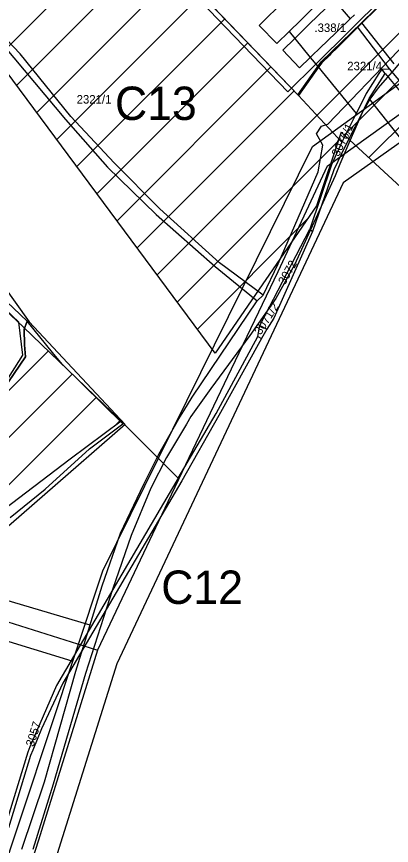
# Model space of a CAD drawing. Extents: x -564810 to -550519, y -1045831 to -1034011.
# Drawn here: x -552807.2 to -552582.3, y -1037395.7 to -1036898.7 of the extents above; entities that cross this region are included whole.
import ezdxf

# ---------------------------------------------------------------- set-up
doc = ezdxf.new("R2010")
doc.units = 0
for name, color, linetype in [('KN stav', 7, 'Continuous'), ('Lesní porost', 7, 'Continuous'), ('Obvod KPU', 7, 'Continuous'), ('Odvodněné plochy', 7, 'Continuous'), ('označ pol cest', 7, 'Continuous'), ('Parcelní čísla', 7, 'Continuous'), ('Polní cesty stavající', 7, 'Continuous'), ('přeložka st silnice', 7, 'Continuous'), ('Vedení VN', 7, 'Continuous'), ('vodní toky', 7, 'Continuous'), ('Vrstva 22', 7, 'Continuous'), ('Vrstva 33', 7, 'Continuous'), ('Vrstva 4', 7, 'Continuous'), ('Vrstva 5', 7, 'Continuous')]:
    doc.layers.add(name, color=color, linetype=linetype)

msp = doc.modelspace()

# ---------------------------------------------------------------- linework, layer by layer
at = {"layer": 'KN stav'}
for p, q in [((-552620.09, -1036884.43), (-552634.85, -1036898.97)), ((-552695.59, -1036886.11), (-552638.11, -1036945.94)), ((-552661.71, -1036904.05), (-552646.34, -1036888.91)), ((-552631.38, -1036903.1), (-552616.66, -1036888.68)), ((-552616.66, -1036888.68), (-552606.99, -1036900.06)), ((-552634.85, -1036898.97), (-552636.9, -1036901)), ((-552606.99, -1036900.06), (-552621.59, -1036914.13)), ((-552604.5, -1036897.66), (-552606.99, -1036900.06)), ((-552600.32, -1036902.47), (-552593.61, -1036895.97)), ((-552651.02, -1036914.9), (-552661.71, -1036904.05)), ((-552636.9, -1036901), (-552643.66, -1036907.65)), ((-552633.62, -1036905.29), (-552631.38, -1036903.1)), ((-552602.73, -1036904.81), (-552617.4, -1036919.03)), ((-552602.73, -1036904.81), (-552600.32, -1036902.47)), ((-552583.42, -1036930), (-552602.73, -1036904.81)), ((-552600.32, -1036902.47), (-552580.96, -1036926.91)), ((-552643.66, -1036907.65), (-552651.02, -1036914.9)), ((-552640.27, -1036911.8), (-552633.62, -1036905.29)), ((-552647.49, -1036918.88), (-552640.27, -1036911.8)), ((-552621.59, -1036914.13), (-552624.02, -1036916.47)), ((-552637.4, -1036929.36), (-552647.49, -1036918.88)), ((-552624.02, -1036916.47), (-552630.98, -1036923.18)), ((-552617.4, -1036919.03), (-552619.29, -1036921.72)), ((-552630.98, -1036923.18), (-552637.4, -1036929.36)), ((-552619.29, -1036921.72), (-552624.03, -1036926.32)), ((-552625.99, -1036929.04), (-552638.11, -1036945.94)), ((-552624.03, -1036926.32), (-552625.99, -1036929.04)), ((-552589.82, -1036932.8), (-552597.51, -1036944.82)), ((-552595.67, -1036947.72), (-552585.99, -1036932.82)), ((-552588.16, -1036930.21), (-552589.82, -1036932.8)), ((-552588.16, -1036930.21), (-552583.42, -1036930)), ((-552585.99, -1036932.82), (-552588.16, -1036930.21)), ((-552585.99, -1036932.82), (-552571.07, -1036950.74)), ((-552568.53, -1036947.59), (-552583.42, -1036930)), ((-552597.51, -1036944.82), (-552600.55, -1036950.92)), ((-552638.11, -1036945.94), (-552611.99, -1036973.92)), ((-552598.5, -1036953.6), (-552595.67, -1036947.72)), ((-552574.57, -1036974.53), (-552595.67, -1036947.72)), ((-552598.5, -1036953.6), (-552609.88, -1036976.07)), ((-552600.55, -1036950.92), (-552603.49, -1036956.83)), ((-552603.49, -1036956.83), (-552611.99, -1036973.92)), ((-552611.99, -1036973.92), (-552618.31, -1036987.59)), ((-552609.88, -1036976.07), (-552616.79, -1036990.53)), ((-552618.31, -1036987.59), (-552631.3, -1037026.1)), ((-552616.79, -1036990.53), (-552629.59, -1037027.48)), ((-552661.33, -1037083.93), (-552631.3, -1037026.1)), ((-552629.59, -1037027.48), (-552652.93, -1037079.51)), ((-552631.3, -1037026.1), (-552629.59, -1037027.48)), ((-552836.74, -1037053.6), (-552803.1, -1037084.94)), ((-552662.53, -1037090.58), (-552661.33, -1037083.93)), ((-552661.33, -1037083.93), (-552657.09, -1037086.12)), ((-552652.93, -1037079.51), (-552657.09, -1037086.12)), ((-552803.1, -1037084.94), (-552744.4, -1037141.32)), ((-552657.09, -1037086.12), (-552660.35, -1037091.79)), ((-552687.52, -1037136.74), (-552662.53, -1037090.58)), ((-552660.35, -1037091.79), (-552685.75, -1037137.9)), ((-552662.53, -1037090.58), (-552660.35, -1037091.79)), ((-552710.28, -1037175.49), (-552687.52, -1037136.74)), ((-552685.75, -1037137.9), (-552708.13, -1037177.01)), ((-552744.4, -1037141.32), (-552775.01, -1037164.12)), ((-552744.4, -1037141.32), (-552711.61, -1037174.16)), ((-552775.01, -1037164.12), (-552825.42, -1037202.31)), ((-552710.28, -1037175.49), (-552783.3, -1037299.88)), ((-552708.13, -1037177.01), (-552779.33, -1037298.48)), ((-552711.61, -1037174.16), (-552710.28, -1037175.49)), ((-552783.3, -1037299.88), (-552799.16, -1037336.67)), ((-552779.33, -1037298.48), (-552792.28, -1037325.81)), ((-552792.28, -1037325.81), (-552797.46, -1037338.51)), ((-552799.16, -1037336.67), (-552800.39, -1037339.77)), ((-552800.39, -1037339.77), (-552814.6, -1037386.27)), ((-552798.78, -1037341.76), (-552811.99, -1037385.15)), ((-552797.46, -1037338.51), (-552798.78, -1037341.76))]:
    msp.add_line(p, q, dxfattribs=at)
at = {"layer": 'Lesní porost'}
for p, q in [((-552812.66, -1037123.65), (-552788.23, -1037099.22)), ((-552845.25, -1037184.52), (-552773.8, -1037113.08)), ((-552831.43, -1037198.99), (-552759.52, -1037127.08)), ((-552748.62, -1037144.46), (-552745.24, -1037141.09))]:
    msp.add_line(p, q, dxfattribs=at)
msp.add_lwpolyline([(-552811.1, -1037199.02), (-552789.98, -1037182.17), (-552763.52, -1037157.97), (-552743.46, -1037142.84), (-552779.79, -1037107.19), (-552785.54, -1037100.16), (-552800.88, -1037081.28), (-552802.58, -1037086.22), (-552802.34, -1037095.52), (-552801.87, -1037102.75), (-552812.06, -1037117.74)], dxfattribs=at)
at = {"layer": 'Obvod KPU'}
for p, q in [((-552566, -1036865.97), (-552627.45, -1036926.95)), ((-552687.11, -1036899.62), (-552702.8, -1036882.98)), ((-552644.43, -1036943.82), (-552687.11, -1036899.62)), ((-552627.45, -1036926.95), (-552644.43, -1036943.82))]:
    msp.add_line(p, q, dxfattribs=at)
at = {"layer": 'Odvodněné plochy'}
for points in [[(-551958.26, -1037299.6), (-552014.39, -1037387.96), (-552071.44, -1037439.67), (-552181.86, -1037352.69), (-552220.51, -1037328.76), (-552305.17, -1037262.49), (-552417.43, -1037128.11), (-552540.73, -1037034.23), (-552612.51, -1036967.96), (-552627.23, -1037012.14), (-552687.96, -1037100.5), (-552930.89, -1036772.83)], [(-552723.94, -1036856.6), (-552638.53, -1036945.5), (-552624.46, -1036925.87), (-552600.32, -1036902.47), (-552600.32, -1036902.47), (-552513.12, -1036817.19)]]:
    msp.add_lwpolyline(points, dxfattribs=at)
at = {"layer": 'Polní cesty stavající'}
for p, q in [((-552805.04, -1036920.98), (-552813.18, -1036912.44)), ((-552815.01, -1036915.99), (-552777.75, -1036960.4)), ((-552774.57, -1036958.49), (-552805.04, -1036920.98)), ((-552748.61, -1036986.45), (-552774.57, -1036958.49)), ((-552777.75, -1036960.4), (-552752.62, -1036988.89)), ((-552752.62, -1036988.89), (-552723.4, -1037017.35)), ((-552721.27, -1037014.02), (-552748.61, -1036986.45)), ((-552685.39, -1037046.29), (-552721.27, -1037014.02)), ((-552723.4, -1037017.35), (-552688.13, -1037048.63)), ((-552688.13, -1037048.63), (-552662.91, -1037069.08)), ((-552659.24, -1037065.64), (-552685.39, -1037046.29)), ((-552662.91, -1037069.08), (-552659.24, -1037065.64))]:
    msp.add_line(p, q, dxfattribs=at)
for points in [[(-552559.18, -1036894.53), (-552559.21, -1036898.92), (-552560.69, -1036904.36), (-552563.94, -1036910.69), (-552580.7, -1036930.36), (-552590.21, -1036941.37), (-552595.31, -1036948.29), (-552599.32, -1036955.08), (-552607.31, -1036973.08), (-552613.2, -1036987.1), (-552616.07, -1036994.09), (-552640.55, -1037047.6), (-552651.69, -1037067.83), (-552667.17, -1037089.99), (-552690.68, -1037121.79), (-552702.62, -1037138.59), (-552705.26, -1037143.16), (-552717.24, -1037163.04), (-552726.68, -1037181.46), (-552738.5, -1037209.84), (-552749.63, -1037242.19), (-552765.72, -1037292.67), (-552785.17, -1037359.05), (-552797.5, -1037398.18)], [(-552803.94, -1037397.99), (-552790.46, -1037357.53), (-552771.55, -1037291.13), (-552755.75, -1037240.03), (-552744.75, -1037208.39), (-552730.89, -1037179.13), (-552721.79, -1037160.99), (-552709.79, -1037139.85), (-552706.89, -1037135.12), (-552701.89, -1037126.94), (-552662.91, -1037069.08), (-552659.24, -1037065.64), (-552650.32, -1037046.92), (-552626.31, -1036991.73), (-552623.49, -1036975.68), (-552627.36, -1036969.07), (-552624.31, -1036964.43), (-552620.37, -1036963.24), (-552578.34, -1036919.23), (-552573.07, -1036913.44), (-552565.67, -1036904.57), (-552564.53, -1036897.69)]]:
    msp.add_lwpolyline(points, dxfattribs=at)
at = {"layer": 'přeložka st silnice'}
for p, q in [((-552722.77, -1037053.54), (-552113.75, -1036444.53)), ((-552610.63, -1036969.69), (-552098.09, -1036457.15)), ((-552595.92, -1036983.27), (-552082.35, -1036469.69)), ((-552819.1, -1036923.6), (-552699.32, -1036803.82)), ((-552807.06, -1036939.85), (-552723.88, -1036856.66)), ((-552795.02, -1036956.09), (-552710.02, -1036871.09)), ((-552782.98, -1036972.33), (-552696.16, -1036885.51)), ((-552627.19, -1036929.68), (-552584.97, -1036887.46)), ((-552770.94, -1036988.57), (-552682.3, -1036899.94)), ((-552758.89, -1037004.82), (-552668.44, -1036914.36)), ((-552746.85, -1037021.06), (-552654.58, -1036928.79)), ((-552734.81, -1037037.3), (-552640.72, -1036943.22)), ((-552710.73, -1037069.79), (-552614.31, -1036973.37)), ((-552698.69, -1037086.03), (-552632.58, -1037019.93))]:
    msp.add_line(p, q, dxfattribs=at)
at = {"layer": 'Vedení VN'}
for points in [[(-554311.13, -1038894.55), (-554183.26, -1038768.06), (-553948.71, -1038736.97), (-553887.24, -1038715.77), (-553721.22, -1038534.86), (-553615.96, -1038471.97), (-553583.46, -1038409.78), (-553495.15, -1038284), (-553204.09, -1037884.03), (-552966, -1037802.05), (-552952.58, -1037796.4), (-552903.13, -1037697.47), (-552835.31, -1037471.34), (-552755.48, -1037231.07), (-552629.72, -1036976.67), (-552323.11, -1036754.78)], [(-552620.77, -1036988.47), (-552571.21, -1036952.78), (-552482.93, -1036888.11), (-552397.67, -1036826.32), (-552309.07, -1036762.79), (-552309.07, -1036762.81)], [(-552318.17, -1036790.68), (-552611.35, -1036998.44), (-552747, -1037286.75), (-552886.17, -1037729.13), (-552939.86, -1037825.23), (-553193.49, -1037916.39), (-553506.46, -1038353.11), (-553565.8, -1038423.21), (-553601.83, -1038493.17), (-553700.74, -1038549.7), (-553878.06, -1038746.16), (-554195.97, -1038818.23), (-554311.84, -1038929.18)], [(-552620.77, -1036988.47), (-552650.37, -1037051.83), (-552678.4, -1037110.19), (-552716.47, -1037189.6), (-552758.55, -1037278.62)], [(-553047.96, -1037192.38), (-552899.24, -1037223.12), (-552839.55, -1037240.79), (-552763.25, -1037263.4)], [(-552759.05, -1037278.62), (-552827.53, -1037256.98), (-552903.33, -1037234.05), (-552956.53, -1037223.97), (-553006.1, -1037214.62), (-553058.96, -1037204.24)], [(-552773.84, -1037285.31), (-552887.94, -1037250.33), (-552961.06, -1037234.43), (-553065.26, -1037216.05)], [(-552758.55, -1037278.62), (-552793.93, -1037392.61), (-552821.07, -1037475.75), (-552845.16, -1037552.06), (-552871.05, -1037634.86), (-552897.88, -1037720.24), (-552946.11, -1037812.08)]]:
    msp.add_lwpolyline(points, dxfattribs=at)
at = {"layer": 'vodní toky'}
msp.add_lwpolyline([(-552812.06, -1037117.74), (-552801.87, -1037102.75), (-552802.34, -1037095.52), (-552802.58, -1037086.22), (-552800.88, -1037081.28), (-552821.47, -1037061.91)], dxfattribs=at)
at = {"layer": 'Vrstva 33'}
msp.add_lwpolyline([(-552814.33, -1037119.11), (-552803.47, -1037101.72), (-552805.79, -1037082), (-552830.13, -1037058.95)], dxfattribs=at)
at = {"layer": 'Vrstva 4'}
for p, q in [((-552643.66, -1036907.65), (-552640.27, -1036911.8)), ((-552640.27, -1036911.8), (-552630.98, -1036923.17)), ((-552630.98, -1036923.17), (-552626.48, -1036928.68)), ((-552626.48, -1036928.68), (-552603.49, -1036956.83))]:
    msp.add_line(p, q, dxfattribs=at)
at = {"layer": 'Vrstva 5'}
msp.add_lwpolyline([(-553153.82, -1036717.79), (-553120.78, -1036720.53), (-553077.61, -1036697.47), (-552948.67, -1036872.18), (-552799.53, -1037081.76), (-552742.11, -1037143.32), (-552838.62, -1037227.28), (-552866, -1037405.86)], dxfattribs=at)

# ---------------------------------------------------------------- texts
at = {"layer": 'označ pol cest'}
for s, p in [('C13', (-552748.14, -1036960.67)), ('C12', (-552720.4, -1037250.88))]:
    msp.add_text(s, height=20, dxfattribs=at).set_placement(p)
at = {"layer": 'Parcelní čísla'}
for s, p in [('2321/4', (-552608.81, -1036930.87)), ('2321/1', (-552771.13, -1036950.83))]:
    msp.add_text(s, height=5.1, dxfattribs=at).set_placement(p)
for s, rotation, p in [('3076/1', 64.1629, (-552613.92, -1036983.03)), ('3072', 60.4749, (-552646.21, -1037059.92)), ('3071/2', 57.5883, (-552660.74, -1037089.92)), ('3057', 72.149, (-552797, -1037336.91))]:
    msp.add_text(s, height=5.1, rotation=rotation, dxfattribs=at).set_placement(p)
at = {"layer": 'Vrstva 22'}
msp.add_text('.338/1', height=5.1, dxfattribs=at).set_placement((-552628.49, -1036907.91))

doc.saveas('drawing.dxf')
